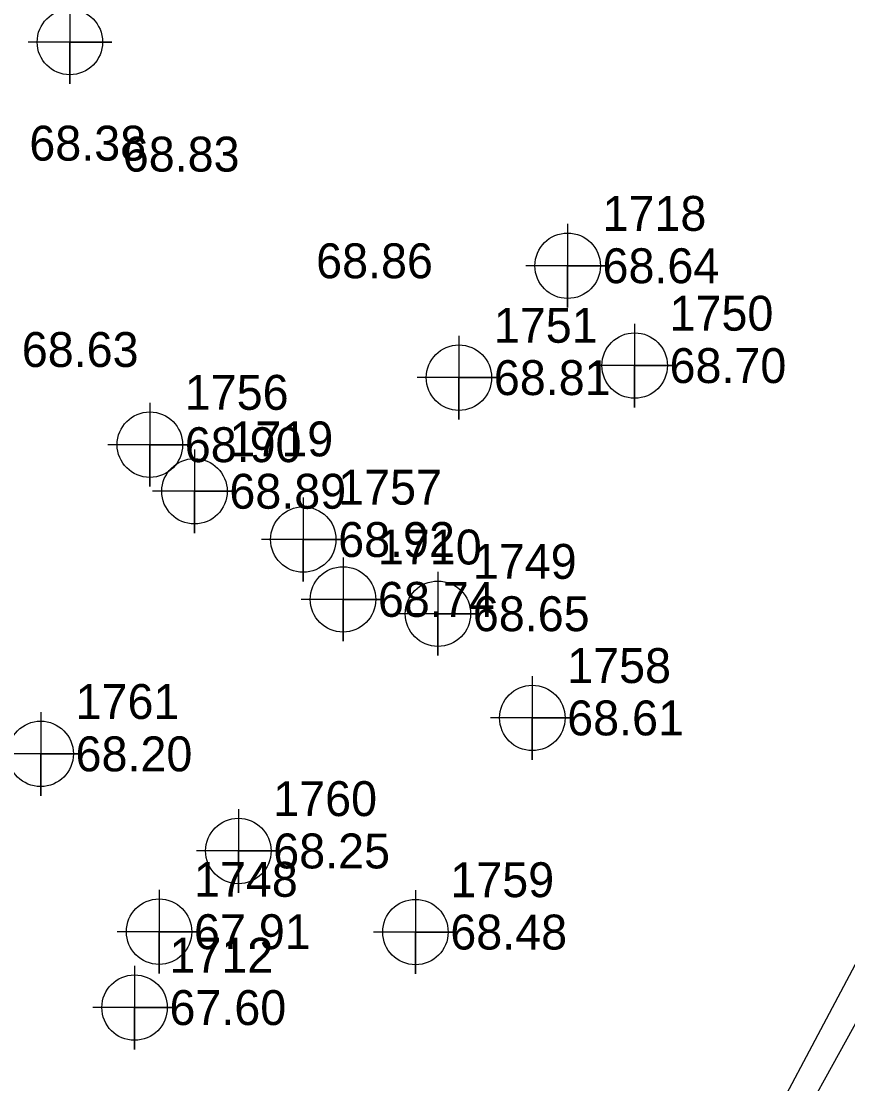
# Model space of a CAD drawing. Extents: x 2062781 to 2066835, y 358981 to 366501.
# Drawn here: x 2066366.7 to 2066425.9, y 366153.9 to 366230 of the extents above; entities that cross this region are included whole.
import ezdxf

# ---------------------------------------------------------------- set-up
doc = ezdxf.new("R2010")
doc.units = 0
for name, color, linetype in [('Exist DTM Breakline', 7, 'Continuous'), ('Exist DTM Regular Point CELL', 7, 'Continuous'), ('Exist DTM Regular Point Cogo Elevation', 7, 'Continuous'), ('Exist DTM Regular Point Cogo Number', 7, 'Continuous'), ('Exist DTM Ridgeline', 7, 'Continuous')]:
    doc.layers.add(name, color=color, linetype=linetype)

msp = doc.modelspace()

# ---------------------------------------------------------------- linework, layer by layer
at = {"layer": 'Exist DTM Breakline'}
msp.add_lwpolyline([(2066453.453, 366211.696), (2066434.131, 366172.014), (2066420.622, 366147.574), (2066407.099, 366126.57), (2066395.306, 366106.032), (2066369.569, 366063.828), (2066345.643, 366019.782), (2066308.656, 365962.193)], dxfattribs=at)
at = {"layer": 'Exist DTM Regular Point CELL'}
for points in [[(2066370.222, 366231.506), (2066370.222, 366225.506), (2066370.222, 366228.506), (2066373.222, 366228.506), (2066367.222, 366228.506)], [(2066405.877, 366215.48), (2066405.877, 366209.48), (2066405.877, 366212.48), (2066408.877, 366212.48), (2066402.877, 366212.48)], [(2066410.679, 366208.329), (2066410.679, 366202.329), (2066410.679, 366205.329), (2066413.679, 366205.329), (2066407.679, 366205.329)], [(2066398.091, 366207.465), (2066398.091, 366201.465), (2066398.091, 366204.465), (2066401.091, 366204.465), (2066395.091, 366204.465)], [(2066375.951, 366202.66), (2066375.951, 366196.66), (2066375.951, 366199.66), (2066378.951, 366199.66), (2066372.951, 366199.66)], [(2066379.147, 366199.325), (2066379.147, 366193.325), (2066379.147, 366196.325), (2066382.147, 366196.325), (2066376.147, 366196.325)], [(2066386.939, 366195.868), (2066386.939, 366189.868), (2066386.939, 366192.868), (2066389.939, 366192.868), (2066383.939, 366192.868)], [(2066389.787, 366191.579), (2066389.787, 366185.579), (2066389.787, 366188.579), (2066392.787, 366188.579), (2066386.787, 366188.579)], [(2066396.587, 366190.552), (2066396.587, 366184.552), (2066396.587, 366187.552), (2066399.587, 366187.552), (2066393.587, 366187.552)], [(2066403.346, 366183.087), (2066403.346, 366177.087), (2066403.346, 366180.087), (2066406.346, 366180.087), (2066400.346, 366180.087)], [(2066368.129, 366180.512), (2066368.129, 366174.512), (2066368.129, 366177.512), (2066371.129, 366177.512), (2066365.129, 366177.512)], [(2066382.289, 366173.557), (2066382.289, 366167.557), (2066382.289, 366170.557), (2066385.289, 366170.557), (2066379.289, 366170.557)], [(2066376.61, 366167.773), (2066376.61, 366161.773), (2066376.61, 366164.773), (2066379.61, 366164.773), (2066373.61, 366164.773)], [(2066394.974, 366167.747), (2066394.974, 366161.747), (2066394.974, 366164.747), (2066397.974, 366164.747), (2066391.974, 366164.747)], [(2066374.855, 366162.337), (2066374.855, 366156.337), (2066374.855, 366159.337), (2066377.855, 366159.337), (2066371.855, 366159.337)]]:
    msp.add_lwpolyline(points, dxfattribs=at)
for centre in [(2066370.222, 366228.506), (2066405.877, 366212.48), (2066410.679, 366205.329), (2066398.091, 366204.465), (2066375.951, 366199.66), (2066379.147, 366196.325), (2066386.939, 366192.868), (2066389.787, 366188.579), (2066396.587, 366187.552), (2066403.346, 366180.087), (2066368.129, 366177.512), (2066382.289, 366170.557), (2066376.61, 366164.773), (2066394.974, 366164.747), (2066374.855, 366159.337)]:
    msp.add_circle(centre, 2.344, dxfattribs=at)
at = {"layer": 'Exist DTM Ridgeline'}
msp.add_lwpolyline([(2066452.297, 366212.173), (2066432.202, 366173.216), (2066419.076, 366148.479), (2066404.991, 366127.669), (2066393.641, 366106.85), (2066368.263, 366064.689), (2066343.49, 366020.862), (2066307.472, 365961.444)], dxfattribs=at)

# ---------------------------------------------------------------- texts
at = {"layer": 'Exist DTM Regular Point Cogo Elevation'}
for s, p in [('68.38', (2066367.317, 366220.012)), ('68.83', (2066374.009, 366219.227)), ('68.86', (2066387.862, 366211.585)), ('68.64', (2066408.377, 366211.23)), ('68.63', (2066366.776, 366205.23)), ('68.70', (2066413.179, 366204.079)), ('68.81', (2066400.591, 366203.215)), ('68.90', (2066378.451, 366198.41)), ('68.89', (2066381.647, 366195.075)), ('68.92', (2066389.439, 366191.618)), ('68.74', (2066392.287, 366187.329)), ('68.65', (2066399.087, 366186.302)), ('68.61', (2066405.846, 366178.837)), ('68.20', (2066370.629, 366176.263)), ('68.25', (2066384.789, 366169.307)), ('67.91', (2066379.11, 366163.523)), ('68.48', (2066397.474, 366163.497)), ('67.60', (2066377.355, 366158.087))]:
    msp.add_text(s, height=2.5, dxfattribs=at).set_placement(p)
at = {"layer": 'Exist DTM Regular Point Cogo Number'}
for s, p in [('1718', (2066408.377, 366214.98)), ('1750', (2066413.179, 366207.829)), ('1751', (2066400.591, 366206.965)), ('1756', (2066378.451, 366202.16)), ('1719', (2066381.647, 366198.825)), ('1757', (2066389.439, 366195.368)), ('1710', (2066392.287, 366191.079)), ('1749', (2066399.087, 366190.052)), ('1758', (2066405.846, 366182.587)), ('1761', (2066370.629, 366180.013)), ('1760', (2066384.789, 366173.057)), ('1748', (2066379.11, 366167.273)), ('1759', (2066397.474, 366167.247)), ('1712', (2066377.355, 366161.837))]:
    msp.add_text(s, height=2.5, dxfattribs=at).set_placement(p)

doc.saveas('drawing.dxf')
